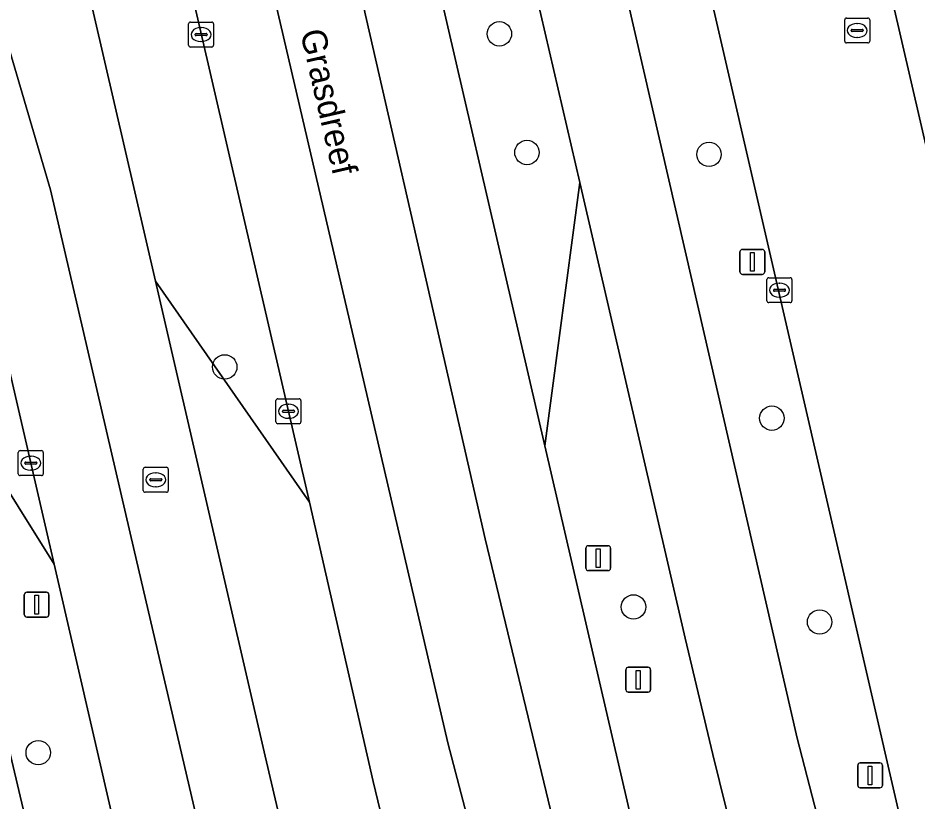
# Model space of a CAD drawing. Extents: x 156412 to 157779, y 382335 to 383768.
# Drawn here: x 156973.27 to 157009.32, y 382920.35 to 382951.73 of the extents above; entities that cross this region are included whole.
import ezdxf

# ---------------------------------------------------------------- set-up
doc = ezdxf.new("R2010")
doc.units = 0
for name, color, linetype in [('IMGEO_Berm_groen', 7, 'Continuous'), ('IMGEO_Boom', 7, 'Continuous'), ('IMGEO_Fietspad_gesloten', 7, 'Continuous'), ('IMGEO_Kolk', 7, 'Continuous'), ('IMGEO_Lichtmast', 7, 'Continuous'), ('IMGEO_Openbare_ruimte_label', 7, 'Continuous'), ('IMGEO_OVBaan_gesloten', 7, 'Continuous'), ('IMGEO_Rijbaan_regionaal_gesloten', 7, 'Continuous'), ('IMGEO_Rioolput', 7, 'Continuous'), ('IMGEO_Verkeersbordpaal', 7, 'Continuous')]:
    doc.layers.add(name, color=color, linetype=linetype)

msp = doc.modelspace()

# ---------------------------------------------------------------- linework, layer by layer
at = {"layer": 'IMGEO_Berm_groen'}
for points in [[(157004.746, 382967.732), (157004.966, 382966.852), (157006.102, 382961.936), (157013.082, 382931.735), (157015.315, 382922.757)], [(156995.556, 382961.578), (156997.297, 382954.142), (157000, 382942.398), (157004.483, 382922.868), (157005.37, 382919.411)], [(156988.841, 382958.562), (156988.854, 382958.421), (156994.374, 382934.587), (156995.771, 382945.135), (156992.47, 382959.366)], [(157008.691, 382919.318), (157000, 382957.035)], [(156975.491, 382955.442), (156975.509, 382955.343), (156978.782, 382941.184), (156984.942, 382932.323), (156979.448, 382956.138)], [(156969, 382938.98), (156974.712, 382929.839), (156971.043, 382945.704)], [(157002.449, 382916.756), (157001.106, 382922.213), (157000, 382926.875), (156995.771, 382945.135), (156994.374, 382934.587), (156997.116, 382922.762), (156997.844, 382919.596)], [(156988.704, 382916.025), (156987.958, 382919.189), (156987.497, 382921.126), (156984.942, 382932.323), (156978.782, 382941.184), (156983.164, 382922.144), (156986.824, 382906.525), (156988.411, 382901.375)], [(156980.671, 382903.778), (156977.118, 382919.414), (156974.712, 382929.839), (156969, 382938.98)], [(156970.46, 382932.76), (156978.859, 382897.233)]]:
    msp.add_lwpolyline(points, dxfattribs=at)
at = {"layer": 'IMGEO_Boom'}
for centre in [(156992.551, 382951.094), (156993.655, 382946.338), (157000.949, 382946.263), (156981.548, 382937.744), (157003.467, 382935.691), (156997.924, 382928.127), (157005.379, 382927.523), (156974.077, 382922.288)]:
    msp.add_circle(centre, 0.489, dxfattribs=at)
at = {"layer": 'IMGEO_Fietspad_gesloten'}
for points in [[(157005.37, 382919.411), (157004.483, 382922.868), (157000, 382942.398), (156997.297, 382954.142), (156995.556, 382961.578)], [(156992.47, 382959.366), (156995.771, 382945.135), (157000, 382926.875), (157001.106, 382922.213), (157002.449, 382916.756)], [(156978.859, 382897.233), (156970.46, 382932.76)]]:
    msp.add_lwpolyline(points, dxfattribs=at)
at = {"layer": 'IMGEO_Kolk'}
for p, q in [((156980.099, 382950.638), (156980.099, 382951.49)), ((156980.174, 382951.564), (156981.026, 382951.564)), ((156980.587, 382951.344), (156980.612, 382951.344)), ((156981.1, 382951.49), (156981.1, 382950.638)), ((156980.358, 382951.058), (156980.358, 382951.07)), ((156980.796, 382951.021), (156980.398, 382951.021)), ((156980.401, 382951.107), (156980.799, 382951.107)), ((156980.842, 382951.07), (156980.842, 382951.058)), ((156981.026, 382950.564), (156980.174, 382950.564)), ((156980.61, 382950.784), (156980.585, 382950.784)), ((157003.27, 382940.395), (157003.27, 382941.247)), ((157003.345, 382941.321), (157004.197, 382941.321)), ((157004.271, 382941.247), (157004.271, 382940.395)), ((157003.529, 382940.815), (157003.529, 382940.827)), ((157003.967, 382940.778), (157003.569, 382940.778)), ((157003.572, 382940.864), (157003.97, 382940.864)), ((157003.758, 382941.101), (157003.783, 382941.101)), ((157004.013, 382940.827), (157004.013, 382940.815)), ((157003.781, 382940.541), (157003.756, 382940.541)), ((157004.197, 382940.321), (157003.345, 382940.321)), ((156983.675, 382936.467), (156984.527, 382936.467)), ((156983.6, 382935.541), (156983.6, 382936.393)), ((156984.088, 382936.247), (156984.113, 382936.247)), ((156984.601, 382936.393), (156984.601, 382935.541)), ((156983.859, 382935.961), (156983.859, 382935.973)), ((156984.297, 382935.924), (156983.899, 382935.924)), ((156983.902, 382936.01), (156984.3, 382936.01)), ((156984.343, 382935.973), (156984.343, 382935.961)), ((156984.527, 382935.467), (156983.675, 382935.467)), ((156984.111, 382935.687), (156984.086, 382935.687)), ((156973.28, 382933.465), (156973.28, 382934.317)), ((156973.355, 382934.391), (156974.207, 382934.391)), ((156974.281, 382934.317), (156974.281, 382933.465)), ((156973.582, 382933.934), (156973.98, 382933.934)), ((156973.768, 382934.171), (156973.793, 382934.171)), ((156973.539, 382933.885), (156973.539, 382933.897)), ((156973.977, 382933.848), (156973.579, 382933.848)), ((156973.791, 382933.611), (156973.766, 382933.611)), ((156974.023, 382933.897), (156974.023, 382933.885)), ((156974.207, 382933.391), (156973.355, 382933.391))]:
    msp.add_line(p, q, dxfattribs=at)
for points in [[(156980.099, 382950.638), (156980.099, 382951.49)], [(156980.174, 382951.564), (156981.026, 382951.564)], [(156981.1, 382951.49), (156981.1, 382950.638)], [(156981.026, 382950.564), (156980.174, 382950.564)], [(157003.27, 382940.395), (157003.27, 382941.247)], [(157003.345, 382941.321), (157004.197, 382941.321)], [(157004.271, 382941.247), (157004.271, 382940.395)], [(157004.197, 382940.321), (157003.345, 382940.321)], [(156983.675, 382936.467), (156984.527, 382936.467)], [(156983.6, 382935.541), (156983.6, 382936.393)], [(156984.601, 382936.393), (156984.601, 382935.541)], [(156984.527, 382935.467), (156983.675, 382935.467)], [(156973.28, 382933.465), (156973.28, 382934.317)], [(156973.355, 382934.391), (156974.207, 382934.391)], [(156974.281, 382934.317), (156974.281, 382933.465)], [(156974.207, 382933.391), (156973.355, 382933.391)]]:
    msp.add_lwpolyline(points, dxfattribs=at)
for centre, radius, start, end in [((156980.176, 382951.488), 0.0765, 91.552, 178.448), ((156980.176, 382951.488), 0.0765, 91.552, 178.448), ((156981.024, 382951.488), 0.0765, 1.552, 88.448), ((156981.024, 382951.488), 0.0765, 1.552, 88.448), ((156980.398, 382951.067), 0.0403, 85.8775, 175.7526), ((156980.395, 382951.057), 0.0366, 178.938, 274.7102), ((156980.799, 382951.064), 0.043, 264.8664, 352.4533), ((156980.803, 382951.069), 0.0386, 1.7309, 96.639), ((156980.176, 382950.64), 0.0765, 181.552, 268.448), ((156980.176, 382950.64), 0.0765, 181.552, 268.448), ((156981.024, 382950.64), 0.0765, 271.552, 358.448), ((156981.024, 382950.64), 0.0765, 271.552, 358.448), ((157003.347, 382941.245), 0.0765, 91.552, 178.448), ((157003.347, 382941.245), 0.0765, 91.552, 178.448), ((157004.195, 382941.245), 0.0765, 1.552, 88.448), ((157004.195, 382941.245), 0.0765, 1.552, 88.448), ((157003.569, 382940.824), 0.0403, 85.8775, 175.7526), ((157003.566, 382940.814), 0.0366, 178.938, 274.7102), ((157003.97, 382940.821), 0.043, 264.8664, 352.4533), ((157003.974, 382940.826), 0.0386, 1.7309, 96.639), ((157003.347, 382940.397), 0.0765, 181.552, 268.448), ((157003.347, 382940.397), 0.0765, 181.552, 268.448), ((157004.195, 382940.397), 0.0765, 271.552, 358.448), ((157004.195, 382940.397), 0.0765, 271.552, 358.448), ((156983.677, 382936.391), 0.0765, 91.552, 178.448), ((156983.677, 382936.391), 0.0765, 91.552, 178.448), ((156984.525, 382936.391), 0.0765, 1.552, 88.448), ((156984.525, 382936.391), 0.0765, 1.552, 88.448), ((156983.899, 382935.97), 0.0403, 85.8775, 175.7526), ((156983.896, 382935.96), 0.0366, 178.938, 274.7102), ((156984.3, 382935.967), 0.043, 264.8664, 352.4533), ((156984.304, 382935.972), 0.0386, 1.7309, 96.639), ((156983.677, 382935.543), 0.0765, 181.552, 268.448), ((156983.677, 382935.543), 0.0765, 181.552, 268.448), ((156984.525, 382935.543), 0.0765, 271.552, 358.448), ((156984.525, 382935.543), 0.0765, 271.552, 358.448), ((156973.357, 382934.315), 0.0765, 91.552, 178.448), ((156973.357, 382934.315), 0.0765, 91.552, 178.448), ((156974.205, 382934.315), 0.0765, 1.552, 88.448), ((156974.205, 382934.315), 0.0765, 1.552, 88.448), ((156973.579, 382933.894), 0.0403, 85.8775, 175.7526), ((156973.984, 382933.896), 0.0386, 1.7309, 96.639), ((156973.576, 382933.884), 0.0366, 178.938, 274.7102), ((156973.98, 382933.891), 0.043, 264.8664, 352.4533), ((156973.357, 382933.467), 0.0765, 181.552, 268.448), ((156973.357, 382933.467), 0.0765, 181.552, 268.448), ((156974.205, 382933.467), 0.0765, 271.552, 358.448), ((156974.205, 382933.467), 0.0765, 271.552, 358.448)]:
    msp.add_arc(centre, radius, start, end, dxfattribs=at)
for centre, major_axis, ratio, start_param, end_param in [((156980.586, 382951.064), (-0.387, 0.002), 0.722429, 4.712389, 7.853982), ((156980.611, 382951.064), (-0.39, 0.002), 0.717154, 1.570796, 4.712389), ((157003.757, 382940.821), (-0.387, 0.002), 0.722429, 4.712389, 7.853982), ((157003.782, 382940.821), (-0.39, 0.002), 0.717154, 1.570796, 4.712389), ((156984.087, 382935.967), (-0.387, 0.002), 0.722429, 4.712389, 7.853982), ((156984.112, 382935.967), (-0.39, 0.002), 0.717154, 1.570796, 4.712389), ((156973.767, 382933.891), (-0.387, 0.002), 0.722429, 4.712389, 7.853982), ((156973.792, 382933.891), (-0.39, 0.002), 0.717154, 1.570796, 4.712389)]:
    msp.add_ellipse(centre, major_axis=major_axis, ratio=ratio, start_param=start_param, end_param=end_param, dxfattribs=at)
at = {"layer": 'IMGEO_Lichtmast'}
for p, q in [((157002.189, 382941.554), (157002.189, 382942.354)), ((157002.189, 382942.354), (157002.189, 382941.554)), ((157002.289, 382942.454), (157003.079, 382942.454)), ((157003.079, 382942.454), (157002.289, 382942.454)), ((157003.179, 382942.354), (157003.179, 382941.554)), ((157003.179, 382941.554), (157003.179, 382942.354)), ((157003.079, 382941.454), (157002.289, 382941.454)), ((157002.289, 382941.454), (157003.079, 382941.454)), ((156996.015, 382929.682), (156996.015, 382930.482)), ((156996.015, 382930.482), (156996.015, 382929.682)), ((156996.115, 382930.582), (156996.905, 382930.582)), ((156996.905, 382930.582), (156996.115, 382930.582)), ((156997.005, 382930.482), (156997.005, 382929.682)), ((156997.005, 382929.682), (156997.005, 382930.482)), ((156996.905, 382929.582), (156996.115, 382929.582)), ((156996.115, 382929.582), (156996.905, 382929.582)), ((156973.519, 382927.818), (156973.519, 382928.618)), ((156973.519, 382928.618), (156973.519, 382927.818)), ((156973.619, 382928.718), (156974.409, 382928.718)), ((156974.409, 382928.718), (156973.619, 382928.718)), ((156974.509, 382928.618), (156974.509, 382927.818)), ((156974.509, 382927.818), (156974.509, 382928.618)), ((156974.409, 382927.718), (156973.619, 382927.718)), ((156973.619, 382927.718), (156974.409, 382927.718)), ((157006.907, 382920.977), (157006.907, 382921.777)), ((157006.907, 382921.777), (157006.907, 382920.977)), ((157007.007, 382921.877), (157007.797, 382921.877)), ((157007.797, 382921.877), (157007.007, 382921.877)), ((157007.897, 382921.777), (157007.897, 382920.977)), ((157007.897, 382920.977), (157007.897, 382921.777)), ((157007.797, 382920.877), (157007.007, 382920.877)), ((157007.007, 382920.877), (157007.797, 382920.877))]:
    msp.add_line(p, q, dxfattribs=at)
for points in [[(157002.609, 382942.329), (157002.759, 382942.329), (157002.759, 382941.579), (157002.609, 382941.579), (157002.609, 382942.329)], [(156996.435, 382930.457), (156996.585, 382930.457), (156996.585, 382929.707), (156996.435, 382929.707), (156996.435, 382930.457)], [(156973.939, 382928.593), (156974.089, 382928.593), (156974.089, 382927.843), (156973.939, 382927.843), (156973.939, 382928.593)], [(157007.327, 382921.752), (157007.477, 382921.752), (157007.477, 382921.002), (157007.327, 382921.002), (157007.327, 382921.752)]]:
    msp.add_lwpolyline(points, dxfattribs=at)
for centre, start, end in [((157002.289, 382942.354), 90, 180), ((157002.289, 382942.354), 90, 180), ((157003.079, 382942.354), 0, 90), ((157003.079, 382942.354), 360, 90), ((157002.289, 382941.554), 180, 270), ((157002.289, 382941.554), 180, 270), ((157003.079, 382941.554), 270, 0), ((157003.079, 382941.554), 270, 0), ((156996.115, 382930.482), 90, 180), ((156996.115, 382930.482), 90, 180), ((156996.905, 382930.482), 0, 90), ((156996.905, 382930.482), 360, 90), ((156996.115, 382929.682), 180, 270), ((156996.115, 382929.682), 180, 270), ((156996.905, 382929.682), 270, 0), ((156996.905, 382929.682), 270, 0), ((156973.619, 382928.618), 90, 180), ((156973.619, 382928.618), 90, 180), ((156974.409, 382928.618), 0, 90), ((156974.409, 382928.618), 360, 90), ((156973.619, 382927.818), 180, 270), ((156973.619, 382927.818), 180, 270), ((156974.409, 382927.818), 270, 0), ((156974.409, 382927.818), 270, 0), ((157007.007, 382921.777), 90, 180), ((157007.007, 382921.777), 90, 180), ((157007.797, 382921.777), 0, 90), ((157007.797, 382921.777), 360, 90), ((157007.007, 382920.977), 180, 270), ((157007.007, 382920.977), 180, 270), ((157007.797, 382920.977), 270, 0), ((157007.797, 382920.977), 270, 0)]:
    msp.add_arc(centre, 0.1, start, end, dxfattribs=at)
at = {"layer": 'IMGEO_OVBaan_gesloten'}
for points in [[(157006.102, 382961.936), (157004.966, 382966.852), (157004.746, 382967.732), (156998.538, 382963.422), (156998.887, 382961.901), (156999.102, 382960.932), (157000, 382957.035), (157008.691, 382919.318)], [(157015.315, 382922.757), (157013.082, 382931.735), (157006.102, 382961.936)]]:
    msp.add_lwpolyline(points, dxfattribs=at)
at = {"layer": 'IMGEO_Rijbaan_regionaal_gesloten'}
for points in [[(156997.844, 382919.596), (156997.116, 382922.762), (156994.374, 382934.587), (156988.854, 382958.421), (156985.857, 382957.693), (156989.616, 382941.22), (156991.982, 382930.854), (156994.691, 382919.603), (156995.734, 382915.883), (156997.023, 382912.145), (156998.517, 382908.484), (157000.097, 382905), (157001.805, 382901.577), (157004.667, 382896.542), (157007.875, 382891.72), (157011.485, 382886.944), (157018.054, 382879.757), (157022.253, 382876.202)], [(156985.857, 382957.693), (156982.528, 382956.885), (156986.882, 382938.183), (156990.491, 382922.681), (156992.153, 382916.291), (156993.063, 382913.629), (156994.504, 382909.67), (156995.357, 382907.328), (156996.964, 382903.73), (156998.728, 382900.205), (157000.633, 382896.755), (157002.68, 382893.387), (157004.828, 382890.083), (157007.18, 382886.92), (157009.627, 382883.831), (157012.214, 382880.858), (157014.908, 382878.06), (157017.808, 382875.371), (157020.723, 382872.793), (157026.786, 382867.71)], [(157022.253, 382876.202), (157018.054, 382879.757), (157011.485, 382886.944), (157007.875, 382891.72), (157004.667, 382896.542), (157001.805, 382901.577), (157000.097, 382905), (156998.517, 382908.484), (156997.023, 382912.145), (156995.734, 382915.883), (156994.691, 382919.603), (156991.982, 382930.854), (156989.616, 382941.22), (156985.857, 382957.693)], [(156982.528, 382956.885), (156979.448, 382956.138), (156984.942, 382932.323), (156987.497, 382921.126), (156987.958, 382919.189), (156988.704, 382916.025)], [(157026.786, 382867.71), (157020.723, 382872.793), (157017.808, 382875.371), (157014.908, 382878.06), (157012.214, 382880.858), (157009.627, 382883.831), (157007.18, 382886.92), (157004.828, 382890.083), (157002.68, 382893.387), (157000.633, 382896.755), (156998.728, 382900.205), (156996.964, 382903.73), (156995.357, 382907.328), (156994.504, 382909.67), (156993.063, 382913.629), (156992.153, 382916.291), (156990.491, 382922.681), (156986.882, 382938.183), (156982.528, 382956.885)], [(156978.782, 382941.184), (156975.509, 382955.343), (156975.491, 382955.442), (156971.703, 382954.608), (156974.563, 382944.839), (156977.939, 382930.341), (156981.738, 382914.026), (156983.759, 382905.876), (156984.778, 382902.066), (156986.045, 382898.331), (156987.542, 382894.682), (156989.243, 382891.043), (156991.108, 382887.606), (156993.19, 382884.173), (156995.385, 382880.96), (156997.855, 382877.785), (157000.491, 382874.849), (157003.289, 382872.069), (157006.198, 382869.403), (157009.183, 382866.824)], [(157006.494, 382864.744), (157008.308, 382863.258), (157050.347, 382827.796), (157052.459, 382830.26), (157024.101, 382854.154), (157015.155, 382861.664), (157012.124, 382864.283), (157009.183, 382866.824), (157006.198, 382869.403), (157003.289, 382872.069), (157000.491, 382874.849), (156997.855, 382877.785), (156995.385, 382880.96), (156993.19, 382884.173), (156991.108, 382887.606), (156989.243, 382891.043), (156987.542, 382894.682), (156986.045, 382898.331), (156984.778, 382902.066), (156983.759, 382905.876), (156981.738, 382914.026), (156977.939, 382930.341), (156974.563, 382944.839), (156971.703, 382954.608)], [(156971.043, 382945.704), (156974.712, 382929.839), (156977.118, 382919.414), (156980.671, 382903.778)], [(156988.411, 382901.375), (156986.824, 382906.525), (156983.164, 382922.144), (156978.782, 382941.184)]]:
    msp.add_lwpolyline(points, dxfattribs=at)
at = {"layer": 'IMGEO_Rioolput'}
for p, q in [((157006.385, 382950.802), (157006.385, 382951.654)), ((157006.46, 382951.728), (157007.312, 382951.728)), ((157007.386, 382951.654), (157007.386, 382950.802)), ((157006.644, 382951.222), (157006.644, 382951.234)), ((157006.687, 382951.271), (157007.085, 382951.271)), ((157006.873, 382951.508), (157006.898, 382951.508)), ((157007.128, 382951.234), (157007.128, 382951.222)), ((157007.082, 382951.185), (157006.684, 382951.185)), ((157006.896, 382950.948), (157006.871, 382950.948)), ((157007.312, 382950.728), (157006.46, 382950.728)), ((156978.286, 382932.797), (156978.286, 382933.649)), ((156978.361, 382933.723), (156979.213, 382933.723)), ((156979.287, 382933.649), (156979.287, 382932.797)), ((156978.545, 382933.217), (156978.545, 382933.229)), ((156978.588, 382933.266), (156978.986, 382933.266)), ((156978.774, 382933.503), (156978.799, 382933.503)), ((156979.029, 382933.229), (156979.029, 382933.217)), ((156978.983, 382933.18), (156978.585, 382933.18)), ((156978.797, 382932.943), (156978.772, 382932.943)), ((156979.213, 382932.723), (156978.361, 382932.723))]:
    msp.add_line(p, q, dxfattribs=at)
for points in [[(157006.385, 382950.802), (157006.385, 382951.654)], [(157006.46, 382951.728), (157007.312, 382951.728)], [(157007.386, 382951.654), (157007.386, 382950.802)], [(157007.312, 382950.728), (157006.46, 382950.728)], [(156978.286, 382932.797), (156978.286, 382933.649)], [(156978.361, 382933.723), (156979.213, 382933.723)], [(156979.287, 382933.649), (156979.287, 382932.797)], [(156979.213, 382932.723), (156978.361, 382932.723)]]:
    msp.add_lwpolyline(points, dxfattribs=at)
for centre, radius, start, end in [((157006.462, 382951.652), 0.0765, 91.552, 178.448), ((157006.462, 382951.652), 0.0765, 91.552, 178.448), ((157007.31, 382951.652), 0.0765, 1.552, 88.448), ((157007.31, 382951.652), 0.0765, 1.552, 88.448), ((157006.684, 382951.231), 0.0403, 85.8775, 175.7526), ((157006.681, 382951.221), 0.0366, 178.938, 274.7102), ((157007.085, 382951.228), 0.043, 264.8664, 352.4533), ((157007.089, 382951.233), 0.0386, 1.7309, 96.639), ((157006.462, 382950.804), 0.0765, 181.552, 268.448), ((157006.462, 382950.804), 0.0765, 181.552, 268.448), ((157007.31, 382950.804), 0.0765, 271.552, 358.448), ((157007.31, 382950.804), 0.0765, 271.552, 358.448), ((156978.363, 382933.647), 0.0765, 91.552, 178.448), ((156978.363, 382933.647), 0.0765, 91.552, 178.448), ((156979.211, 382933.647), 0.0765, 1.552, 88.448), ((156979.211, 382933.647), 0.0765, 1.552, 88.448), ((156978.585, 382933.226), 0.0403, 85.8775, 175.7526), ((156978.582, 382933.216), 0.0366, 178.938, 274.7102), ((156978.986, 382933.223), 0.043, 264.8664, 352.4533), ((156978.99, 382933.228), 0.0386, 1.7309, 96.639), ((156978.363, 382932.799), 0.0765, 181.552, 268.448), ((156978.363, 382932.799), 0.0765, 181.552, 268.448), ((156979.211, 382932.799), 0.0765, 271.552, 358.448), ((156979.211, 382932.799), 0.0765, 271.552, 358.448)]:
    msp.add_arc(centre, radius, start, end, dxfattribs=at)
for centre, major_axis, ratio, start_param, end_param in [((157006.872, 382951.228), (-0.387, 0.002), 0.722429, 4.712389, 7.853982), ((157006.897, 382951.228), (-0.39, 0.002), 0.717154, 1.570796, 4.712389), ((156978.773, 382933.223), (-0.387, 0.002), 0.722429, 4.712389, 7.853982), ((156978.798, 382933.223), (-0.39, 0.002), 0.717154, 1.570796, 4.712389)]:
    msp.add_ellipse(centre, major_axis=major_axis, ratio=ratio, start_param=start_param, end_param=end_param, dxfattribs=at)
at = {"layer": 'IMGEO_Verkeersbordpaal'}
for p, q in [((156997.717, 382925.711), (156998.507, 382925.711)), ((156998.507, 382925.711), (156997.717, 382925.711)), ((156997.617, 382924.811), (156997.617, 382925.611)), ((156997.617, 382925.611), (156997.617, 382924.811)), ((156998.607, 382925.611), (156998.607, 382924.811)), ((156998.607, 382924.811), (156998.607, 382925.611)), ((156998.507, 382924.711), (156997.717, 382924.711)), ((156997.717, 382924.711), (156998.507, 382924.711))]:
    msp.add_line(p, q, dxfattribs=at)
msp.add_lwpolyline([(156998.037, 382925.586), (156998.187, 382925.586), (156998.187, 382924.836), (156998.037, 382924.836), (156998.037, 382925.586)], dxfattribs=at)
for centre, start, end in [((156997.717, 382925.611), 90, 180), ((156997.717, 382925.611), 90, 180), ((156998.507, 382925.611), 0, 90), ((156998.507, 382925.611), 360, 90), ((156997.717, 382924.811), 180, 270), ((156997.717, 382924.811), 180, 270), ((156998.507, 382924.811), 270, 0), ((156998.507, 382924.811), 270, 0)]:
    msp.add_arc(centre, 0.1, start, end, dxfattribs=at)

# ---------------------------------------------------------------- texts
at = {"layer": 'IMGEO_Openbare_ruimte_label'}
msp.add_text('Grasdreef', height=1, rotation=282.9388, dxfattribs=at).set_placement((156984.567, 382951.164))

doc.saveas('drawing.dxf')
